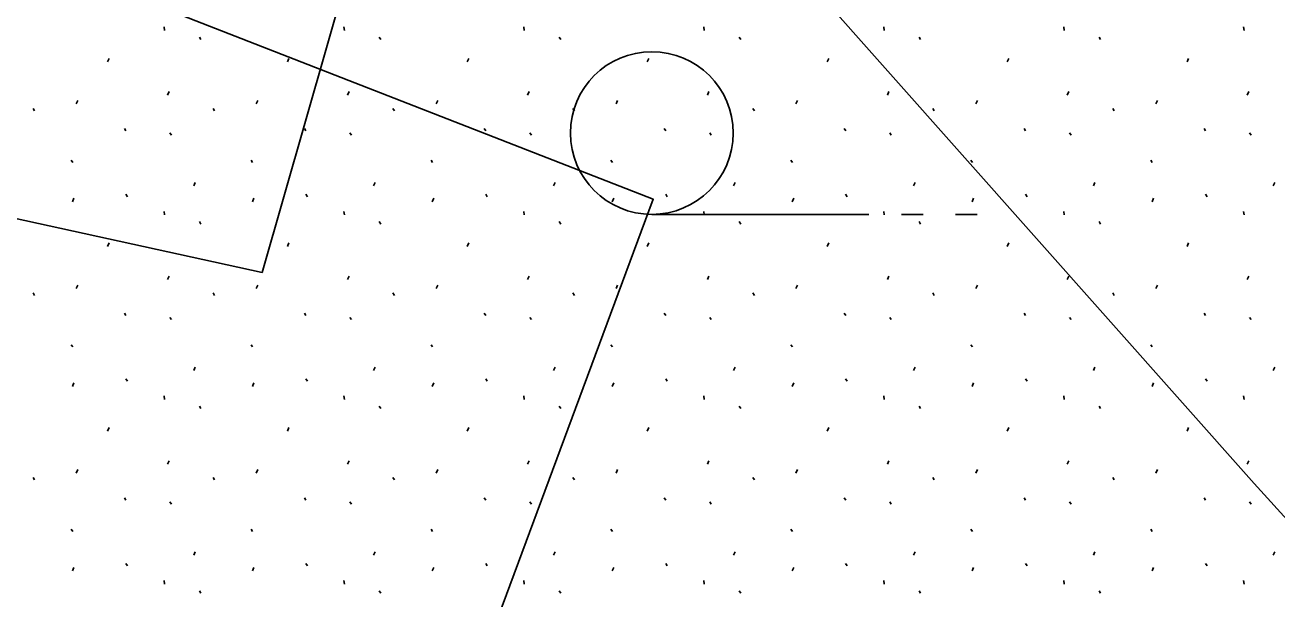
# Model space of a CAD drawing. Extents: x 419101 to 420177, y 4451541 to 4452254.
# Drawn here: x 420105.8 to 420117.34, y 4452011.59 to 4452016.89 of the extents above; entities that cross this region are included whole.
import ezdxf

# ---------------------------------------------------------------- set-up
doc = ezdxf.new("R2010")
doc.units = 0
for name, color, linetype in [('2_KADASTRO', 7, 'Continuous'), ('3_HALİHAZIR', 7, 'Continuous'), ('Level 61', 7, 'Continuous')]:
    doc.layers.add(name, color=color, linetype=linetype)

msp = doc.modelspace()

# ---------------------------------------------------------------- linework, layer by layer
at = {"layer": '2_KADASTRO'}
msp.add_lwpolyline([(420044.139, 4452028.602), (420046.42, 4452042.62), (420067.824, 4452037.969), (420095.36, 4452031.511), (420094.193, 4452026.24), (420109.972, 4452021.564), (420107.982, 4452014.605)], close=True, dxfattribs=at)
at = {"layer": '3_HALİHAZIR'}
for p, q in [((420111.574, 4452015.141), (420113.574, 4452015.141)), ((420113.874, 4452015.141), (420114.074, 4452015.141)), ((420114.374, 4452015.141), (420114.574, 4452015.141))]:
    msp.add_line(p, q, dxfattribs=at)
for points in [[(420072.895, 4452026.747), (420074.099, 4452029.908), (420111.587, 4452015.281), (420109.699, 4452010.195)], [(420105.834, 4452026.908), (420108.843, 4452025.061), (420113.278, 4452021.829), (420113.469, 4452021.656), (420113.544, 4452021.539), (420111.64, 4452019.019), (420111.616, 4452018.878), (420111.719, 4452018.751), (420117.126, 4452012.658), (420121.696, 4452007.627), (420122.502, 4452006.733), (420123.395, 4452005.56), (420123.868, 4452004.822), (420124.11, 4452004.301), (420124.41, 4452003.387), (420124.567, 4452002.752), (420124.662, 4452002.219), (420124.681, 4452001.784), (420124.671, 4452001.435), (420124.559, 4452000.463), (420123.043, 4451996.321), (420118.951, 4451986.066)]]:
    msp.add_lwpolyline(points, dxfattribs=at)
msp.add_circle((420111.574, 4452015.891), 0.75, dxfattribs=at)
at = {"layer": 'Level 61'}
for p, q in [((420107.078, 4452016.87), (420107.081, 4452016.838)), ((420108.736, 4452016.87), (420108.74, 4452016.838)), ((420110.395, 4452016.87), (420110.398, 4452016.838)), ((420112.053, 4452016.87), (420112.057, 4452016.838)), ((420113.712, 4452016.87), (420113.716, 4452016.838)), ((420115.371, 4452016.87), (420115.374, 4452016.838)), ((420117.029, 4452016.87), (420117.033, 4452016.838)), ((420107.404, 4452016.776), (420107.418, 4452016.754)), ((420109.062, 4452016.776), (420109.076, 4452016.754)), ((420110.721, 4452016.776), (420110.735, 4452016.754)), ((420112.379, 4452016.776), (420112.393, 4452016.754)), ((420114.038, 4452016.776), (420114.052, 4452016.754)), ((420115.697, 4452016.776), (420115.711, 4452016.754)), ((420106.556, 4452016.547), (420106.571, 4452016.579)), ((420108.215, 4452016.547), (420108.229, 4452016.579)), ((420109.873, 4452016.547), (420109.888, 4452016.579)), ((420111.532, 4452016.547), (420111.546, 4452016.579)), ((420113.191, 4452016.547), (420113.205, 4452016.579)), ((420114.849, 4452016.547), (420114.864, 4452016.579)), ((420116.508, 4452016.547), (420116.522, 4452016.579)), ((420107.111, 4452016.241), (420107.125, 4452016.273)), ((420108.769, 4452016.241), (420108.783, 4452016.273)), ((420110.428, 4452016.241), (420110.442, 4452016.273)), ((420112.086, 4452016.241), (420112.1, 4452016.273)), ((420113.745, 4452016.241), (420113.759, 4452016.273)), ((420115.404, 4452016.241), (420115.418, 4452016.273)), ((420117.062, 4452016.241), (420117.076, 4452016.273)), ((420105.871, 4452016.118), (420105.885, 4452016.096)), ((420106.269, 4452016.159), (420106.283, 4452016.191)), ((420107.53, 4452016.118), (420107.544, 4452016.096)), ((420107.927, 4452016.159), (420107.941, 4452016.191)), ((420109.188, 4452016.118), (420109.202, 4452016.096)), ((420109.586, 4452016.159), (420109.6, 4452016.191)), ((420110.847, 4452016.118), (420110.861, 4452016.096)), ((420111.244, 4452016.159), (420111.259, 4452016.191)), ((420112.505, 4452016.118), (420112.52, 4452016.096)), ((420112.903, 4452016.159), (420112.917, 4452016.191)), ((420114.164, 4452016.118), (420114.178, 4452016.096)), ((420114.562, 4452016.159), (420114.576, 4452016.191)), ((420115.823, 4452016.118), (420115.837, 4452016.096)), ((420116.22, 4452016.159), (420116.234, 4452016.191)), ((420106.713, 4452015.932), (420106.727, 4452015.91)), ((420107.132, 4452015.893), (420107.147, 4452015.872)), ((420108.371, 4452015.932), (420108.385, 4452015.91)), ((420108.791, 4452015.893), (420108.805, 4452015.872)), ((420110.03, 4452015.932), (420110.044, 4452015.91)), ((420110.45, 4452015.893), (420110.464, 4452015.872)), ((420111.688, 4452015.932), (420111.703, 4452015.91)), ((420112.108, 4452015.893), (420112.122, 4452015.872)), ((420113.347, 4452015.932), (420113.361, 4452015.91)), ((420113.767, 4452015.893), (420113.781, 4452015.872)), ((420115.006, 4452015.932), (420115.02, 4452015.91)), ((420115.425, 4452015.893), (420115.44, 4452015.872)), ((420116.664, 4452015.932), (420116.678, 4452015.91)), ((420117.084, 4452015.893), (420117.098, 4452015.872)), ((420106.221, 4452015.641), (420106.236, 4452015.62)), ((420107.88, 4452015.641), (420107.894, 4452015.62)), ((420109.539, 4452015.641), (420109.553, 4452015.62)), ((420111.197, 4452015.641), (420111.211, 4452015.62)), ((420112.856, 4452015.641), (420112.87, 4452015.62)), ((420114.514, 4452015.641), (420114.529, 4452015.62)), ((420116.173, 4452015.641), (420116.187, 4452015.62)), ((420107.352, 4452015.403), (420107.366, 4452015.434)), ((420109.01, 4452015.403), (420109.025, 4452015.434)), ((420110.669, 4452015.403), (420110.683, 4452015.434)), ((420112.328, 4452015.403), (420112.342, 4452015.434)), ((420113.986, 4452015.403), (420114, 4452015.434)), ((420115.645, 4452015.403), (420115.659, 4452015.434)), ((420117.303, 4452015.403), (420117.318, 4452015.434)), ((420106.726, 4452015.326), (420106.74, 4452015.304)), ((420108.385, 4452015.326), (420108.399, 4452015.304)), ((420110.043, 4452015.326), (420110.057, 4452015.304)), ((420111.702, 4452015.326), (420111.716, 4452015.304)), ((420113.36, 4452015.326), (420113.375, 4452015.304)), ((420115.019, 4452015.326), (420115.033, 4452015.304)), ((420116.678, 4452015.326), (420116.692, 4452015.304)), ((420106.233, 4452015.257), (420106.247, 4452015.289)), ((420107.892, 4452015.257), (420107.906, 4452015.289)), ((420109.55, 4452015.257), (420109.565, 4452015.289)), ((420111.209, 4452015.257), (420111.223, 4452015.289)), ((420112.867, 4452015.257), (420112.882, 4452015.289)), ((420114.526, 4452015.257), (420114.54, 4452015.289)), ((420116.185, 4452015.257), (420116.199, 4452015.289)), ((420107.078, 4452015.168), (420107.081, 4452015.136)), ((420107.404, 4452015.074), (420107.418, 4452015.052)), ((420108.736, 4452015.168), (420108.74, 4452015.136)), ((420109.062, 4452015.074), (420109.076, 4452015.052)), ((420110.395, 4452015.168), (420110.398, 4452015.136)), ((420110.721, 4452015.074), (420110.735, 4452015.052)), ((420112.053, 4452015.168), (420112.057, 4452015.136)), ((420112.379, 4452015.074), (420112.393, 4452015.052)), ((420113.712, 4452015.168), (420113.716, 4452015.136)), ((420114.038, 4452015.074), (420114.052, 4452015.052)), ((420115.371, 4452015.168), (420115.374, 4452015.136)), ((420115.697, 4452015.074), (420115.711, 4452015.052)), ((420117.029, 4452015.168), (420117.033, 4452015.136)), ((420106.556, 4452014.845), (420106.571, 4452014.877)), ((420108.215, 4452014.845), (420108.229, 4452014.877)), ((420109.873, 4452014.845), (420109.888, 4452014.877)), ((420111.532, 4452014.845), (420111.546, 4452014.877)), ((420113.191, 4452014.845), (420113.205, 4452014.877)), ((420114.849, 4452014.845), (420114.864, 4452014.877)), ((420116.508, 4452014.845), (420116.522, 4452014.877)), ((420107.111, 4452014.539), (420107.125, 4452014.571)), ((420108.769, 4452014.539), (420108.783, 4452014.571)), ((420110.428, 4452014.539), (420110.442, 4452014.571)), ((420112.086, 4452014.539), (420112.1, 4452014.571)), ((420113.745, 4452014.539), (420113.759, 4452014.571)), ((420115.404, 4452014.539), (420115.418, 4452014.571)), ((420117.062, 4452014.539), (420117.076, 4452014.571)), ((420105.871, 4452014.416), (420105.885, 4452014.394)), ((420106.269, 4452014.457), (420106.283, 4452014.489)), ((420107.53, 4452014.416), (420107.544, 4452014.394)), ((420107.927, 4452014.457), (420107.941, 4452014.489)), ((420109.188, 4452014.416), (420109.202, 4452014.394)), ((420109.586, 4452014.457), (420109.6, 4452014.489)), ((420110.847, 4452014.416), (420110.861, 4452014.394)), ((420111.244, 4452014.457), (420111.259, 4452014.489)), ((420112.505, 4452014.416), (420112.52, 4452014.394)), ((420112.903, 4452014.457), (420112.917, 4452014.489)), ((420114.164, 4452014.416), (420114.178, 4452014.394)), ((420114.562, 4452014.457), (420114.576, 4452014.489)), ((420115.823, 4452014.416), (420115.837, 4452014.394)), ((420116.22, 4452014.457), (420116.234, 4452014.489)), ((420106.713, 4452014.23), (420106.727, 4452014.208)), ((420107.132, 4452014.191), (420107.147, 4452014.17)), ((420108.371, 4452014.23), (420108.385, 4452014.208)), ((420108.791, 4452014.191), (420108.805, 4452014.17)), ((420110.03, 4452014.23), (420110.044, 4452014.208)), ((420110.45, 4452014.191), (420110.464, 4452014.17)), ((420111.688, 4452014.23), (420111.703, 4452014.208)), ((420112.108, 4452014.191), (420112.122, 4452014.17)), ((420113.347, 4452014.23), (420113.361, 4452014.208)), ((420113.767, 4452014.191), (420113.781, 4452014.17)), ((420115.006, 4452014.23), (420115.02, 4452014.208)), ((420115.425, 4452014.191), (420115.44, 4452014.17)), ((420116.664, 4452014.23), (420116.678, 4452014.208)), ((420117.084, 4452014.191), (420117.098, 4452014.17)), ((420106.221, 4452013.939), (420106.236, 4452013.918)), ((420107.88, 4452013.939), (420107.894, 4452013.918)), ((420109.539, 4452013.939), (420109.553, 4452013.918)), ((420111.197, 4452013.939), (420111.211, 4452013.918)), ((420112.856, 4452013.939), (420112.87, 4452013.918)), ((420114.514, 4452013.939), (420114.529, 4452013.918)), ((420116.173, 4452013.939), (420116.187, 4452013.918)), ((420107.352, 4452013.701), (420107.366, 4452013.732)), ((420109.01, 4452013.701), (420109.025, 4452013.732)), ((420110.669, 4452013.701), (420110.683, 4452013.732)), ((420112.328, 4452013.701), (420112.342, 4452013.732)), ((420113.986, 4452013.701), (420114, 4452013.732)), ((420115.645, 4452013.701), (420115.659, 4452013.732)), ((420117.303, 4452013.701), (420117.318, 4452013.732)), ((420106.233, 4452013.555), (420106.247, 4452013.587)), ((420106.726, 4452013.624), (420106.74, 4452013.602)), ((420107.892, 4452013.555), (420107.906, 4452013.587)), ((420108.385, 4452013.624), (420108.399, 4452013.602)), ((420109.55, 4452013.555), (420109.565, 4452013.587)), ((420110.043, 4452013.624), (420110.057, 4452013.602)), ((420111.209, 4452013.555), (420111.223, 4452013.587)), ((420111.702, 4452013.624), (420111.716, 4452013.602)), ((420112.867, 4452013.555), (420112.882, 4452013.587)), ((420113.36, 4452013.624), (420113.375, 4452013.602)), ((420114.526, 4452013.555), (420114.54, 4452013.587)), ((420115.019, 4452013.624), (420115.033, 4452013.602)), ((420116.185, 4452013.555), (420116.199, 4452013.587)), ((420116.678, 4452013.624), (420116.692, 4452013.602)), ((420107.078, 4452013.466), (420107.081, 4452013.434)), ((420108.736, 4452013.466), (420108.74, 4452013.434)), ((420110.395, 4452013.466), (420110.398, 4452013.434)), ((420112.053, 4452013.466), (420112.057, 4452013.434)), ((420113.712, 4452013.466), (420113.716, 4452013.434)), ((420115.371, 4452013.466), (420115.374, 4452013.434)), ((420117.029, 4452013.466), (420117.033, 4452013.434)), ((420107.404, 4452013.372), (420107.418, 4452013.35)), ((420109.062, 4452013.372), (420109.076, 4452013.35)), ((420110.721, 4452013.372), (420110.735, 4452013.35)), ((420112.379, 4452013.372), (420112.393, 4452013.35)), ((420114.038, 4452013.372), (420114.052, 4452013.35)), ((420115.697, 4452013.372), (420115.711, 4452013.35)), ((420106.556, 4452013.143), (420106.571, 4452013.175)), ((420108.215, 4452013.143), (420108.229, 4452013.175)), ((420109.873, 4452013.143), (420109.888, 4452013.175)), ((420111.532, 4452013.143), (420111.546, 4452013.175)), ((420113.191, 4452013.143), (420113.205, 4452013.175)), ((420114.849, 4452013.143), (420114.864, 4452013.175)), ((420116.508, 4452013.143), (420116.522, 4452013.175)), ((420106.269, 4452012.755), (420106.283, 4452012.787)), ((420107.111, 4452012.837), (420107.125, 4452012.869)), ((420107.927, 4452012.755), (420107.941, 4452012.787)), ((420108.769, 4452012.837), (420108.783, 4452012.869)), ((420109.586, 4452012.755), (420109.6, 4452012.787)), ((420110.428, 4452012.837), (420110.442, 4452012.869)), ((420111.244, 4452012.755), (420111.259, 4452012.787)), ((420112.086, 4452012.837), (420112.1, 4452012.869)), ((420112.903, 4452012.755), (420112.917, 4452012.787)), ((420113.745, 4452012.837), (420113.759, 4452012.869)), ((420114.562, 4452012.755), (420114.576, 4452012.787)), ((420115.404, 4452012.837), (420115.418, 4452012.869)), ((420116.22, 4452012.755), (420116.234, 4452012.787)), ((420117.062, 4452012.837), (420117.076, 4452012.869)), ((420105.871, 4452012.714), (420105.885, 4452012.692)), ((420107.53, 4452012.714), (420107.544, 4452012.692)), ((420109.188, 4452012.714), (420109.202, 4452012.692)), ((420110.847, 4452012.714), (420110.861, 4452012.692)), ((420112.505, 4452012.714), (420112.52, 4452012.692)), ((420114.164, 4452012.714), (420114.178, 4452012.692)), ((420115.823, 4452012.714), (420115.837, 4452012.692)), ((420106.713, 4452012.528), (420106.727, 4452012.506)), ((420107.132, 4452012.489), (420107.147, 4452012.468)), ((420108.371, 4452012.528), (420108.385, 4452012.506)), ((420108.791, 4452012.489), (420108.805, 4452012.468)), ((420110.03, 4452012.528), (420110.044, 4452012.506)), ((420110.45, 4452012.489), (420110.464, 4452012.468)), ((420111.688, 4452012.528), (420111.703, 4452012.506)), ((420112.108, 4452012.489), (420112.122, 4452012.468)), ((420113.347, 4452012.528), (420113.361, 4452012.506)), ((420113.767, 4452012.489), (420113.781, 4452012.468)), ((420115.006, 4452012.528), (420115.02, 4452012.506)), ((420115.425, 4452012.489), (420115.44, 4452012.468)), ((420116.664, 4452012.528), (420116.678, 4452012.506)), ((420117.084, 4452012.489), (420117.098, 4452012.468)), ((420106.221, 4452012.237), (420106.236, 4452012.216)), ((420107.88, 4452012.237), (420107.894, 4452012.216)), ((420109.539, 4452012.237), (420109.553, 4452012.216)), ((420111.197, 4452012.237), (420111.211, 4452012.216)), ((420112.856, 4452012.237), (420112.87, 4452012.216)), ((420114.514, 4452012.237), (420114.529, 4452012.216)), ((420116.173, 4452012.237), (420116.187, 4452012.216)), ((420107.352, 4452011.999), (420107.366, 4452012.03)), ((420109.01, 4452011.999), (420109.025, 4452012.03)), ((420110.669, 4452011.999), (420110.683, 4452012.03)), ((420112.328, 4452011.999), (420112.342, 4452012.03)), ((420113.986, 4452011.999), (420114, 4452012.03)), ((420115.645, 4452011.999), (420115.659, 4452012.03)), ((420117.303, 4452011.999), (420117.318, 4452012.03)), ((420106.233, 4452011.853), (420106.247, 4452011.885)), ((420106.726, 4452011.922), (420106.74, 4452011.9)), ((420107.892, 4452011.853), (420107.906, 4452011.885)), ((420108.385, 4452011.922), (420108.399, 4452011.9)), ((420109.55, 4452011.853), (420109.565, 4452011.885)), ((420110.043, 4452011.922), (420110.057, 4452011.9)), ((420111.209, 4452011.853), (420111.223, 4452011.885)), ((420111.702, 4452011.922), (420111.716, 4452011.9)), ((420112.867, 4452011.853), (420112.882, 4452011.885)), ((420113.36, 4452011.922), (420113.375, 4452011.9)), ((420114.526, 4452011.853), (420114.54, 4452011.885)), ((420115.019, 4452011.922), (420115.033, 4452011.9)), ((420116.185, 4452011.853), (420116.199, 4452011.885)), ((420116.678, 4452011.922), (420116.692, 4452011.9)), ((420107.078, 4452011.764), (420107.081, 4452011.732)), ((420108.736, 4452011.764), (420108.74, 4452011.732)), ((420110.395, 4452011.764), (420110.398, 4452011.732)), ((420112.053, 4452011.764), (420112.057, 4452011.732)), ((420113.712, 4452011.764), (420113.716, 4452011.732)), ((420115.371, 4452011.764), (420115.374, 4452011.732)), ((420117.029, 4452011.764), (420117.033, 4452011.732)), ((420107.404, 4452011.67), (420107.418, 4452011.648)), ((420109.062, 4452011.67), (420109.076, 4452011.648)), ((420110.721, 4452011.67), (420110.735, 4452011.648)), ((420112.379, 4452011.67), (420112.393, 4452011.648)), ((420114.038, 4452011.67), (420114.052, 4452011.648)), ((420115.697, 4452011.67), (420115.711, 4452011.648))]:
    msp.add_line(p, q, dxfattribs=at)

doc.saveas('drawing.dxf')
